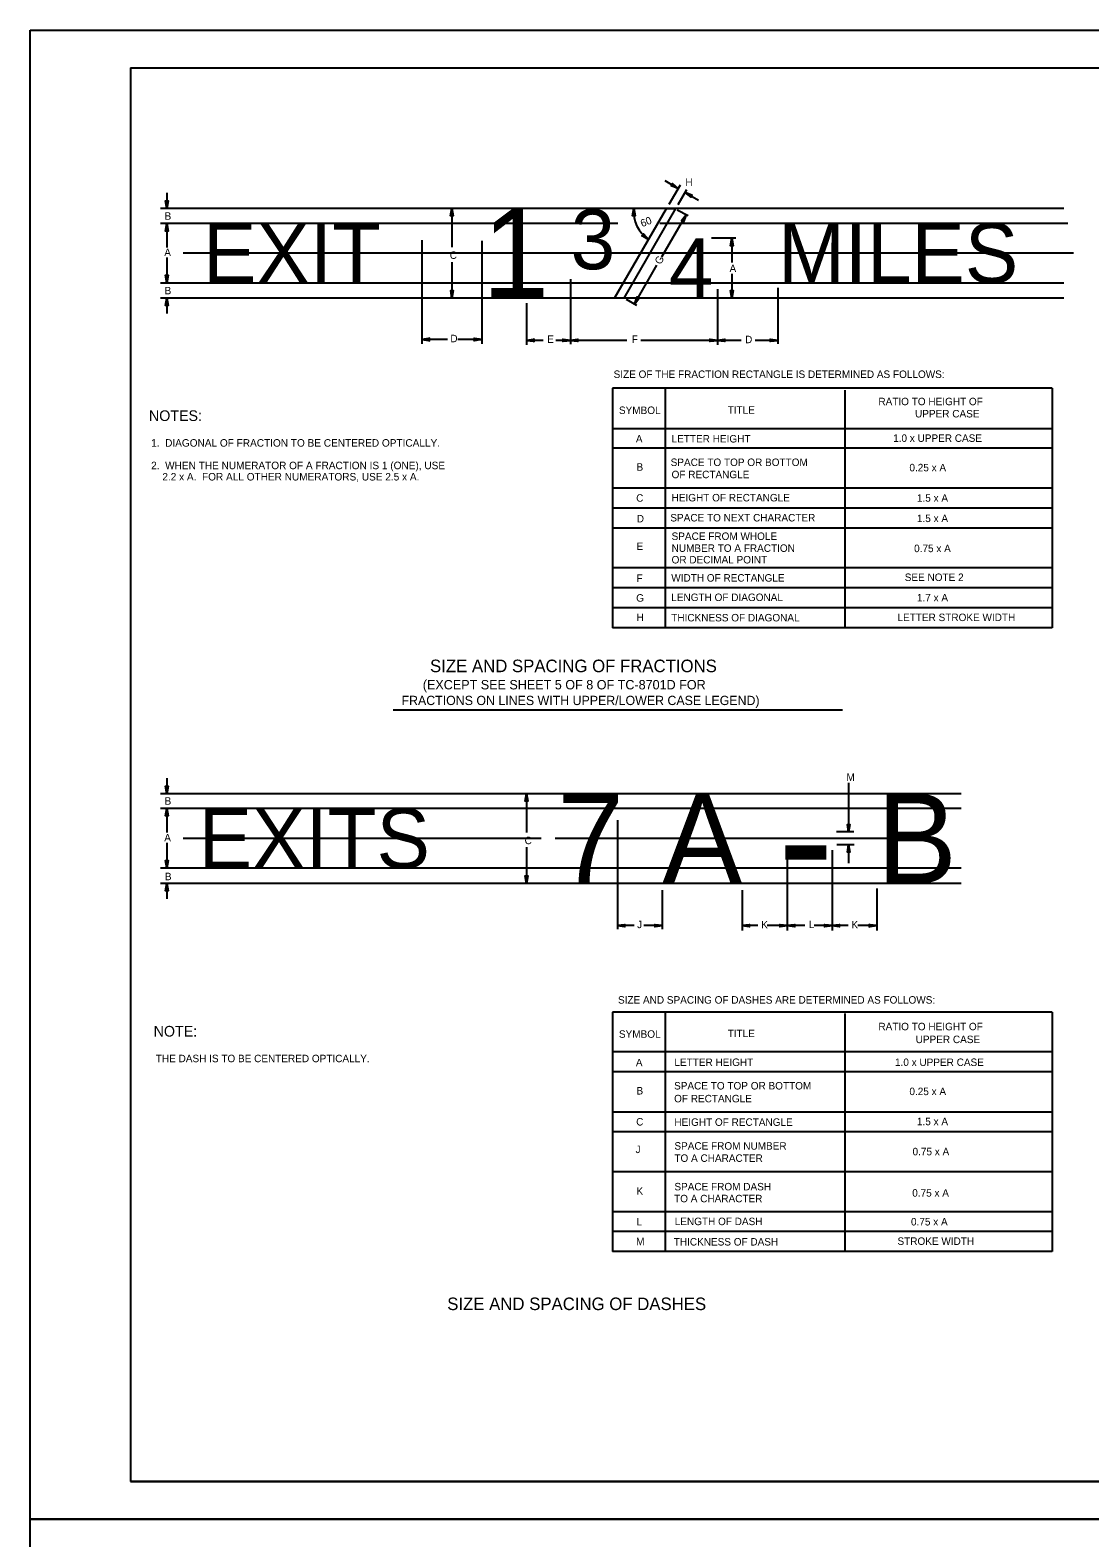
# Model space of a CAD drawing. Extents: x 637580 to 641849, y 297270 to 299646.
# Drawn here: x 637580 to 638003, y 299044 to 299646 of the extents above; entities that cross this region are included whole.
import ezdxf

# ---------------------------------------------------------------- set-up
doc = ezdxf.new("R2010")
doc.units = 0
for name, color, linetype in [('1', 7, 'Continuous'), ('2', 7, 'Continuous'), ('3', 7, 'Continuous'), ('XCS-GRID-HVGL', 7, 'Continuous')]:
    doc.layers.add(name, color=color, linetype=linetype)

# ---------------------------------------------------------------- blocks, each defined once
blk = doc.blocks.new('RARROW')
at = {"layer": '3'}
blk.add_lwpolyline([(-2.2695, 0.285), (-2.184875, 0.12075), (0, 0), (-2.2695, 0.285), (-2.38575, 0.384625), (0, 0), (-2.183125, -0.108), (-2.262875, -0.2705), (0, 0), (-2.38575, -0.379125), (-2.262875, -0.2705)], dxfattribs=at)

msp = doc.modelspace()

# ---------------------------------------------------------------- linework, layer by layer
at = {"layer": '1'}
for p, q in [((637620.31, 299630.63), (638406.31, 299630.63)), ((637620.31, 299630.63), (637620.31, 299066.63)), ((638406.31, 299066.63), (637620.31, 299066.63)), ((637620.31, 299066.63), (638206.31, 299066.63))]:
    msp.add_line(p, q, dxfattribs=at)
at = {"layer": '2'}
for p, q in [((637833.44, 299585.62), (637838.86, 299582.47)), ((637835.19, 299576.24), (637839.69, 299583.87)), ((637634.81, 299580.74), (637634.81, 299574.49)), ((637838.81, 299576.12), (637842.31, 299582.12)), ((637841.59, 299580.88), (637846.89, 299577.8)), ((637992.69, 299574.49), (637632.31, 299574.49)), ((637748.56, 299574.49), (637748.56, 299558.99)), ((637832.31, 299555.24), (637842.06, 299571.99)), ((637838.44, 299573.99), (637842.81, 299571.62)), ((637814.81, 299568.49), (637632.31, 299568.49)), ((637634.81, 299568.49), (637634.81, 299558.87)), ((637994.31, 299568.49), (637831.56, 299568.49)), ((637736.56, 299561.87), (637736.56, 299520.49)), ((637760.44, 299561.62), (637760.44, 299520.49)), ((637861.81, 299562.62), (637852.06, 299562.62)), ((637860.19, 299562.62), (637860.19, 299552.87)), ((637634.81, 299554.87), (637634.81, 299544.87)), ((637996.56, 299556.62), (637641.31, 299556.62)), ((637748.56, 299553.12), (637748.56, 299538.74)), ((637821.37, 299536.34), (637830.31, 299551.87)), ((637860.19, 299548.37), (637860.19, 299538.74)), ((637992.69, 299544.74), (637632.31, 299544.74)), ((637795.81, 299546.24), (637795.81, 299520.37)), ((637854.44, 299542.24), (637854.44, 299520.12)), ((637878.54, 299542.87), (637878.54, 299520.49)), ((637992.69, 299538.74), (637632.31, 299538.74)), ((637634.81, 299538.74), (637634.81, 299532.62)), ((637778.31, 299536.74), (637778.31, 299520.12)), ((637818.06, 299538.24), (637822.19, 299535.87)), ((637746.81, 299522.24), (637736.56, 299522.24)), ((637760.44, 299522.24), (637750.94, 299522.24)), ((637784.94, 299521.87), (637778.31, 299521.87)), ((637795.81, 299521.87), (637790.06, 299521.87)), ((637818.31, 299521.87), (637795.81, 299521.87)), ((637854.44, 299521.87), (637823.94, 299521.87)), ((637863.89, 299521.87), (637854.44, 299521.87)), ((637878.54, 299521.87), (637869.53, 299521.87)), ((637988.06, 299502.74), (637812.56, 299502.74)), ((637812.56, 299502.74), (637812.56, 299407.24)), ((637833.56, 299502.74), (637833.56, 299407.24)), ((637905.31, 299501.99), (637905.31, 299407.24)), ((637988.06, 299502.74), (637988.06, 299407.24)), ((637988.06, 299486.62), (637812.56, 299486.62)), ((637988.06, 299478.87), (637812.56, 299478.87)), ((637988.06, 299462.87), (637812.56, 299462.87)), ((637988.06, 299454.87), (637812.56, 299454.87)), ((637988.06, 299446.99), (637812.56, 299446.99)), ((637988.06, 299431.12), (637812.56, 299431.12)), ((637988.06, 299423.12), (637812.56, 299423.12)), ((637988.06, 299415.12), (637812.56, 299415.12)), ((637988.06, 299407.24), (637812.56, 299407.24)), ((637725.06, 299374.49), (637904.31, 299374.49)), ((637634.81, 299347.24), (637634.81, 299340.99)), ((637906.81, 299345.37), (637906.81, 299325.74)), ((637951.69, 299340.99), (637632.31, 299340.99)), ((637778.31, 299340.99), (637778.31, 299325.49)), ((637951.69, 299335.12), (637632.31, 299335.12)), ((637634.81, 299335.12), (637634.81, 299325.49)), ((637814.56, 299330.49), (637814.56, 299286.99)), ((637908.94, 299325.74), (637901.94, 299325.74)), ((637634.81, 299321.37), (637634.81, 299311.37)), ((637784.19, 299323.12), (637641.31, 299323.12)), ((637778.31, 299319.74), (637778.31, 299305.24)), ((637931.81, 299323.12), (637789.81, 299323.12)), ((637882.31, 299318.74), (637882.31, 299286.37)), ((637900.19, 299318.49), (637900.19, 299286.37)), ((637909.06, 299320.62), (637902.06, 299320.62)), ((637906.81, 299320.62), (637906.81, 299313.24)), ((637951.69, 299311.24), (637632.31, 299311.24)), ((637951.69, 299305.24), (637632.31, 299305.24)), ((637634.81, 299305.24), (637634.81, 299299.12)), ((637832.44, 299302.49), (637832.44, 299286.99)), ((637864.31, 299302.49), (637864.31, 299286.37)), ((637918.06, 299303.12), (637918.06, 299286.37)), ((637821.31, 299288.37), (637814.56, 299288.37)), ((637832.44, 299288.37), (637825.06, 299288.37)), ((637870.56, 299288.37), (637864.31, 299288.37)), ((637882.31, 299288.37), (637874.31, 299288.37)), ((637889.31, 299288.37), (637882.31, 299288.37)), ((637900.19, 299288.37), (637893.06, 299288.37)), ((637906.69, 299288.37), (637900.19, 299288.37)), ((637918.06, 299288.37), (637910.44, 299288.37)), ((637812.56, 299253.88), (637812.56, 299158.38)), ((637988.06, 299253.88), (637812.56, 299253.88)), ((637833.56, 299253.88), (637833.56, 299158.38)), ((637905.31, 299253.25), (637905.31, 299158.38)), ((637988.06, 299253.88), (637988.06, 299158.38)), ((637988.06, 299238), (637812.56, 299238)), ((637988.06, 299230), (637812.56, 299230)), ((637988.06, 299214), (637812.56, 299214)), ((637988.06, 299206.13), (637812.56, 299206.13)), ((637988.06, 299190.13), (637812.56, 299190.13)), ((637988.06, 299174.25), (637812.56, 299174.25)), ((637988.06, 299166.38), (637812.56, 299166.38)), ((637988.06, 299158.38), (637812.56, 299158.38))]:
    msp.add_line(p, q, dxfattribs=at)
msp.add_lwpolyline([(637813.44, 299538.74), (637834.19, 299574.49), (637837.81, 299574.49), (637817.19, 299538.74), (637813.44, 299538.74)], dxfattribs=at)
msp.add_arc((637834.85, 299573.39), 13.82, 175.40434, 235.18886, dxfattribs=at)
at = {"layer": 'XCS-GRID-HVGL'}
for points in [[(637580.31, 299645.63), (638421.31, 299645.63), (638421.31, 299051.63), (637580.31, 299051.63)], [(637580.31, 299051.63), (638421.31, 299051.63), (638421.31, 298457.63), (637580.31, 298457.63)]]:
    msp.add_lwpolyline(points, close=True, dxfattribs=at)

# ---------------------------------------------------------------- block references
at = {"layer": '2'}
for p, xscale, yscale, rotation in [((637838.86, 299582.47), 1.2574347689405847, 1.3092961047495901, -30.105040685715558), ((637634.81, 299574.49), 1.2574347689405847, 1.3092961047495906, -90.00000000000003), ((637841.59, 299580.88), 1.2574347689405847, 1.3092961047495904, 149.89495931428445), ((637748.56, 299574.49), 1.2574347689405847, 1.3092961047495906, 89.99999999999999), ((637821.08, 299574.5), 1.2574347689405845, 1.3092961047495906, 91.00343592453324), ((637842.06, 299571.99), 1.257434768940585, 1.3092961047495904, 60.05835741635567), ((637634.81, 299568.49), 1.2574347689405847, 1.3092961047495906, 89.99999999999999), ((637826.96, 299562.05), 1.2574347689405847, 1.3092961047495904, -40.07329518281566), ((637860.19, 299562.62), 1.2574347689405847, 1.3092961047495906, 89.99999999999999), ((637634.81, 299544.87), 1.2574347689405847, 1.3092961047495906, -90.00000000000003), ((637748.56, 299538.74), 1.2574347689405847, 1.3092961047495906, -90.00000000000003), ((637860.19, 299538.74), 1.2574347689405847, 1.3092961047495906, -90.00000000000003), ((637634.81, 299538.74), 1.2574347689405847, 1.3092961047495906, 89.99999999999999), ((637821.37, 299536.34), 1.257434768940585, 1.3092961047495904, -119.94164258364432), ((637736.56, 299522.24), 1.2574347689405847, 1.3092961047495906, 180), ((637778.31, 299521.87), 1.2574347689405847, 1.3092961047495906, 180), ((637795.81, 299521.87), 1.2574347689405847, 1.3092961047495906, 180), ((637854.44, 299521.87), 1.2574347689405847, 1.3092961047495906, 180), ((637634.81, 299340.99), 1.2574347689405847, 1.3092961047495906, -90.00000000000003), ((637778.31, 299340.99), 1.2574347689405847, 1.3092961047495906, 89.99999999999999), ((637634.81, 299335.12), 1.2574347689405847, 1.3092961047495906, 89.99999999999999), ((637906.81, 299325.74), 1.2574347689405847, 1.3092961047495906, -90.00000000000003), ((637906.81, 299320.62), 1.2574347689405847, 1.3092961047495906, 89.99999999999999), ((637634.81, 299311.37), 1.2574347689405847, 1.3092961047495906, -90.00000000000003), ((637778.31, 299305.24), 1.2574347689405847, 1.3092961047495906, -90.00000000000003), ((637634.81, 299305.24), 1.2574347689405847, 1.3092961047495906, 89.99999999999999), ((637814.56, 299288.37), 1.2574347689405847, 1.3092961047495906, 180), ((637864.31, 299288.37), 1.2574347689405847, 1.3092961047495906, 180), ((637882.31, 299288.37), 1.2574347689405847, 1.3092961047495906, 180), ((637900.19, 299288.37), 1.2574347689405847, 1.3092961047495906, 180)]:
    msp.add_blockref('RARROW', p, dxfattribs=dict(at, xscale=xscale, yscale=yscale, rotation=rotation))
at = {"layer": '2', "xscale": 1.2574347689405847, "yscale": 1.3092961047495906}
for p in [(637760.44, 299522.24), (637795.81, 299521.87), (637854.44, 299521.87), (637878.54, 299521.87), (637832.44, 299288.37), (637882.31, 299288.37), (637900.19, 299288.37), (637918.06, 299288.37)]:
    msp.add_blockref('RARROW', p, dxfattribs=at)

# ---------------------------------------------------------------- texts
at = {"layer": '2'}
for s, height, p in [('H', 2.98, (637841.69, 299583.49)), ('B', 2.98, (637633.94, 299569.99)), ('1', 35.8, (637760.69, 299538.87)), ('3', 23.87, (637795.94, 299550.24)), ('EXIT', 23.866, (637649.31, 299544.74)), ('MILES', 23.866, (637878.69, 299544.74)), ('4', 23.87, (637835.06, 299538.74)), ('A', 2.98, (637633.81, 299555.49)), ('C', 2.98, (637747.69, 299554.37)), ('A', 2.98, (637859.31, 299549.12)), ('B', 2.98, (637633.94, 299540.24)), ('D', 2.98, (637747.94, 299521.12)), ('E', 2.98, (637786.56, 299520.87)), ('F', 2.98, (637820.31, 299520.87)), ('D', 2.98, (637865.51, 299520.74)), ('SIZE OF THE FRACTION RECTANGLE IS DETERMINED AS FOLLOWS:', 2.982, (637813.06, 299506.87)), ('RATIO TO HEIGHT OF', 2.982, (637918.69, 299495.99)), ('NOTES:', 4.25, (637627.7, 299489.7)), ('SYMBOL', 2.982, (637815.19, 299492.49)), ('TITLE', 2.982, (637858.56, 299492.62)), ('UPPER CASE', 2.982, (637933.31, 299491.12)), ('1.  DIAGONAL OF FRACTION TO BE CENTERED OPTICALLY.', 3, (637628.58, 299479.46)), ('A', 2.98, (637821.94, 299481.12)), ('LETTER HEIGHT', 2.982, (637836.19, 299481.12)), ('1.0 x UPPER CASE', 2.982, (637924.56, 299481.37)), ('2.  WHEN THE NUMERATOR OF A FRACTION IS 1 (ONE), USE', 3, (637628.58, 299470.46)), ('    2.2 x A.  FOR ALL OTHER NUMERATORS, USE 2.5 x A.', 3, (637628.58, 299465.96)), ('B', 2.98, (637822.19, 299469.87)), ('SPACE TO TOP OR BOTTOM', 2.982, (637835.81, 299471.74)), ('OF RECTANGLE', 2.982, (637836.19, 299466.87)), ('0.25 x A', 2.982, (637931.06, 299469.62)), ('C', 2.98, (637822.06, 299457.49)), ('HEIGHT OF RECTANGLE', 2.982, (637836.19, 299457.62)), ('1.5 x A', 2.982, (637934.06, 299457.49)), ('D', 2.98, (637822.31, 299449.24)), ('SPACE TO NEXT CHARACTER', 2.982, (637835.69, 299449.62)), ('1.5 x A', 2.982, (637934.06, 299449.37)), ('SPACE FROM WHOLE', 2.982, (637836.19, 299442.24)), ('E', 2.98, (637822.19, 299438.24)), ('NUMBER TO A FRACTION', 2.982, (637836.19, 299437.49)), ('0.75 x A', 2.982, (637932.94, 299437.37)), ('OR DECIMAL POINT', 2.982, (637836.19, 299432.87)), ('F', 2.98, (637822.19, 299425.49)), ('WIDTH OF RECTANGLE', 2.982, (637836.06, 299425.62)), ('SEE NOTE 2', 2.982, (637929.19, 299425.87)), ('LENGTH OF DIAGONAL', 2.982, (637836.06, 299417.87)), ('1.7 x A', 2.982, (637934.06, 299417.74)), ('G', 2.98, (637822.06, 299417.62)), ('H', 2.98, (637822.19, 299409.87)), ('THICKNESS OF DIAGONAL', 2.982, (637836.06, 299409.74)), ('LETTER STROKE WIDTH', 2.982, (637926.31, 299409.87)), ('SIZE AND SPACING OF FRACTIONS ', 5, (637739.83, 299389.49)), ('(EXCEPT SEE SHEET 5 OF 8 OF TC-8701D FOR', 3.75, (637736.94, 299382.62)), ('FRACTIONS ON LINES WITH UPPER/LOWER CASE LEGEND)', 3.69, (637728.44, 299376.37)), ('M', 2.98, (637905.94, 299346.12)), ('B', 2.98, (637633.94, 299336.62)), ('7', 35.8, (637790.56, 299305.37)), ('A', 35.8, (637832.44, 299305.24)), ('B', 35.8, (637918.06, 299305.24)), ('EXITS', 23.866, (637647.56, 299311.24)), ('A', 2.98, (637633.81, 299321.99)), ('C', 2.98, (637777.56, 299320.87)), ('-', 50.05, (637878.56, 299298.24)), ('B', 2.98, (637634.06, 299306.49)), ('J', 2.98, (637822.44, 299287.37)), ('K', 2.98, (637871.94, 299287.24)), ('L', 2.98, (637890.94, 299287.37)), ('K', 2.98, (637907.94, 299287.24)), ('SIZE AND SPACING OF DASHES ARE DETERMINED AS FOLLOWS:', 2.982, (637814.81, 299257.25)), ('NOTE:', 4.25, (637629.56, 299244.11)), ('SYMBOL', 2.982, (637815.19, 299243.63)), ('TITLE', 2.982, (637858.56, 299243.88)), ('RATIO TO HEIGHT OF', 2.982, (637918.69, 299246.63)), ('UPPER CASE', 2.982, (637933.56, 299241.5)), ('THE DASH IS TO BE CENTERED OPTICALLY.', 2.982, (637630.44, 299233.88)), ('A', 2.98, (637821.94, 299232.25)), ('LETTER HEIGHT', 2.982, (637837.31, 299232.38)), ('1.0 x UPPER CASE', 2.982, (637925.31, 299232.38)), ('B', 2.98, (637822.19, 299221)), ('SPACE TO TOP OR BOTTOM', 2.982, (637837.19, 299223)), ('0.25 x A', 2.982, (637931.06, 299220.75)), ('OF RECTANGLE', 2.982, (637837.19, 299217.88)), ('C', 2.98, (637822.06, 299208.63)), ('HEIGHT OF RECTANGLE', 2.982, (637837.31, 299208.5)), ('1.5 x A', 2.982, (637934.06, 299208.75)), ('J', 2.98, (637821.81, 299197.63)), ('SPACE FROM NUMBER', 2.982, (637837.31, 299199)), ('0.75 x A', 2.982, (637932.31, 299196.75)), ('TO A CHARACTER', 2.982, (637837.31, 299194.13)), ('K', 2.98, (637822.19, 299181)), ('TO A CHARACTER', 2.982, (637837.19, 299178)), ('SPACE FROM DASH', 2.982, (637837.31, 299182.75)), ('0.75 x A', 2.982, (637932.19, 299180.25)), ('L', 2.98, (637822.19, 299168.75)), ('LENGTH OF DASH', 2.982, (637837.44, 299168.88)), ('0.75 x A', 2.982, (637931.69, 299168.75)), ('M', 2.98, (637822.06, 299160.88)), ('THICKNESS OF DASH', 2.982, (637837.06, 299160.75)), ('STROKE WIDTH', 2.982, (637926.31, 299161)), ('SIZE AND SPACING OF DASHES', 5, (637746.69, 299134.99))]:
    msp.add_text(s, height=height, dxfattribs=at).set_placement(p)
for s, height, rotation, p in [('60', 2.982, 21, (637824.44, 299566.99)), ('G', 2.98, 60, (637831.81, 299551.87))]:
    msp.add_text(s, height=height, rotation=rotation, dxfattribs=at).set_placement(p)

doc.saveas('drawing.dxf')
